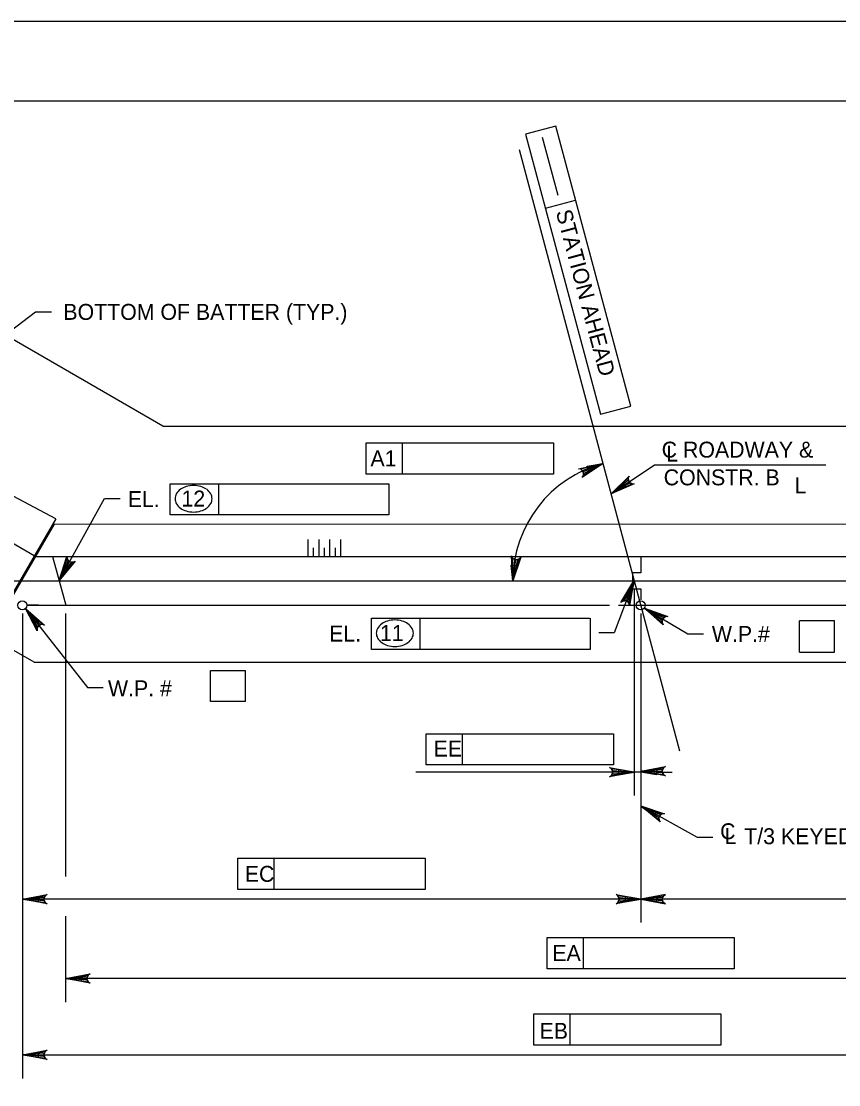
# Model space of a CAD drawing. Extents: x 638255 to 640306, y 296059 to 298435.
# Drawn here: x 638619.4 to 638773.3, y 298235.1 to 298435.5 of the extents above; entities that cross this region are included whole.
import ezdxf

# ---------------------------------------------------------------- set-up
doc = ezdxf.new("R2010")
doc.units = 0
for name, color, linetype in [('2', 7, 'Continuous'), ('Level 10', 7, 'Continuous'), ('Level 11', 7, 'Continuous'), ('Level 2', 7, 'Continuous'), ('Level 3', 7, 'Continuous'), ('PLT-BNDY', 7, 'Continuous')]:
    doc.layers.add(name, color=color, linetype=linetype)

msp = doc.modelspace()

# ---------------------------------------------------------------- linework, layer by layer
at = {"layer": '2'}
msp.add_line((638475.46, 298420.46), (639261.46, 298420.46), dxfattribs=at)
at = {"layer": 'Level 10'}
for p, q in [((638646.07, 298359.21), (638564.06, 298406.56)), ((638625.9, 298341.75), (638549.83, 298381.91)), ((638621.87, 298334.78), (638547.43, 298377.76)), ((638621.86, 298314.7), (638538.73, 298362.69)), ((638646.07, 298359.21), (638819.98, 298359.21)), ((638625.9, 298341.75), (638617.26, 298326.8)), ((638625.6, 298340.74), (638617.48, 298326.67)), ((638841.35, 298340.66), (638625.6, 298340.74)), ((638622.09, 298334.65), (638844.82, 298334.65)), ((638625.31, 298334.65), (638627.78, 298325.44)), ((638597.38, 298330.05), (638862.07, 298330.05)), ((638620.47, 298325.44), (638730.17, 298325.44)), ((638622.69, 298325.44), (638620.47, 298325.44)), ((638731.87, 298325.44), (638846.6, 298325.44)), ((638621.86, 298314.7), (638841.11, 298314.7))]:
    msp.add_line(p, q, dxfattribs=at)
at = {"layer": 'Level 11'}
msp.add_line((638743.41, 298297.98), (638713.21, 298411.26), dxfattribs=at)
at = {"layer": 'Level 2'}
for p, q in [((638673.44, 298334.65), (638673.44, 298337.81)), ((638675.49, 298334.65), (638675.49, 298337.81)), ((638677.53, 298334.65), (638677.53, 298337.81)), ((638679.58, 298334.65), (638679.58, 298337.81)), ((638674.46, 298334.65), (638674.46, 298336.27)), ((638676.51, 298334.65), (638676.51, 298336.27)), ((638678.56, 298334.65), (638678.56, 298336.27))]:
    msp.add_line(p, q, dxfattribs=at)
msp.add_lwpolyline([(638736.05, 298334.65), (638736.05, 298331.58), (638734.52, 298331.58), (638734.52, 298328.51), (638736.05, 298328.51), (638736.05, 298326.46)], dxfattribs=at)
at = {"layer": 'Level 3'}
for p, q in [((638720.05, 298415.69), (638714.35, 298414.17)), ((638734.17, 298362.98), (638720.05, 298415.69)), ((638714.35, 298414.17), (638728.48, 298361.46)), ((638720.5, 298402.61), (638717.58, 298413.53)), ((638718.09, 298400.23), (638723.78, 298401.76)), ((638593.4, 298358.91), (638622.1, 298380.72)), ((638622.1, 298380.72), (638625.09, 298380.72)), ((638728.48, 298361.46), (638734.17, 298362.98)), ((638684.37, 298356.02), (638691.2, 298356.02)), ((638684.37, 298350.13), (638684.37, 298356.02)), ((638691.2, 298350.13), (638691.2, 298356.02)), ((638691.2, 298356.02), (638719.6, 298356.02)), ((638719.6, 298356.02), (638719.6, 298350.13)), ((638730.48, 298346.46), (638738.66, 298351.92)), ((638738.66, 298351.92), (638770.9, 298351.92)), ((638719.6, 298350.13), (638684.37, 298350.13)), ((638647.48, 298348.35), (638656.63, 298348.35)), ((638647.48, 298342.46), (638647.48, 298348.35)), ((638656.63, 298342.46), (638656.63, 298348.35)), ((638656.63, 298348.35), (638688.61, 298348.35)), ((638688.61, 298348.35), (638688.61, 298342.46)), ((638626.53, 298330.12), (638635.08, 298345.57)), ((638635.08, 298345.57), (638638.02, 298345.57)), ((638688.61, 298342.46), (638647.48, 298342.46)), ((638734.74, 298330.05), (638731.07, 298320.24)), ((638734.82, 298328.51), (638734.82, 298289.59)), ((638736.73, 298324.92), (638744.93, 298320.05)), ((638619.62, 298323.9), (638619.62, 298265.67)), ((638620.23, 298324.83), (638631.89, 298309.94)), ((638627.73, 298323.9), (638627.73, 298274.34)), ((638685.38, 298317.13), (638685.38, 298323.02)), ((638685.38, 298323.02), (638694.54, 298323.02)), ((638694.54, 298317.13), (638694.54, 298323.02)), ((638694.54, 298323.02), (638726.41, 298323.02)), ((638726.51, 298323.02), (638726.51, 298317.13)), ((638736.05, 298323.9), (638736.05, 298265.67)), ((638765.94, 298316.61), (638765.94, 298322.51)), ((638772.52, 298322.51), (638765.94, 298322.51)), ((638772.52, 298316.61), (638772.52, 298322.51)), ((638731.07, 298320.24), (638728.13, 298320.24)), ((638744.93, 298320.05), (638747.88, 298320.05)), ((638726.51, 298317.13), (638685.38, 298317.13)), ((638765.94, 298316.61), (638772.52, 298316.61)), ((638655.04, 298313.18), (638661.62, 298313.18)), ((638655.04, 298307.29), (638655.04, 298313.18)), ((638661.62, 298307.29), (638661.62, 298313.18)), ((638631.89, 298309.94), (638634.83, 298309.94)), ((638661.62, 298307.29), (638655.04, 298307.29)), ((638695.66, 298301.25), (638702.49, 298301.25)), ((638695.66, 298295.36), (638695.66, 298301.25)), ((638702.49, 298295.36), (638702.49, 298301.25)), ((638702.49, 298301.25), (638730.89, 298301.25)), ((638730.89, 298301.25), (638730.89, 298295.36)), ((638730.89, 298295.36), (638695.66, 298295.36)), ((638728.92, 298294.01), (638693.68, 298294.01)), ((638731.87, 298294.01), (638728.92, 298294.01)), ((638736.05, 298294.01), (638734.82, 298294.01)), ((638739, 298294.01), (638741.94, 298294.01)), ((638736.05, 298287.69), (638746.68, 298281.74)), ((638619.62, 298284.96), (638619.62, 298236.32)), ((638746.68, 298281.74), (638749.63, 298281.74)), ((638660.22, 298277.81), (638667.05, 298277.81)), ((638660.22, 298271.92), (638660.22, 298277.81)), ((638667.05, 298271.92), (638667.05, 298277.81)), ((638667.05, 298277.81), (638695.45, 298277.81)), ((638695.45, 298277.81), (638695.45, 298271.92)), ((638695.45, 298271.92), (638660.22, 298271.92)), ((638733.1, 298270.1), (638619.62, 298270.1)), ((638847.44, 298270.1), (638739, 298270.1)), ((638627.73, 298266.87), (638627.73, 298250.71)), ((638718.43, 298262.85), (638725.26, 298262.85)), ((638718.43, 298256.95), (638718.43, 298262.85)), ((638725.26, 298256.95), (638725.26, 298262.85)), ((638725.26, 298262.85), (638753.67, 298262.85)), ((638753.67, 298262.85), (638753.67, 298256.95)), ((638753.67, 298256.95), (638718.43, 298256.95)), ((638844.37, 298255.13), (638627.73, 298255.13)), ((638715.92, 298248.46), (638722.75, 298248.46)), ((638715.92, 298242.57), (638715.92, 298248.46)), ((638722.75, 298242.57), (638722.75, 298248.46)), ((638722.75, 298248.46), (638751.15, 298248.46)), ((638751.15, 298248.46), (638751.15, 298242.57)), ((638751.15, 298242.57), (638715.92, 298242.57)), ((638619.62, 298240.74), (638847.44, 298240.74))]:
    msp.add_line(p, q, dxfattribs=at)
for points in [[(638728.96, 298352.14), (638725.01, 298349.54), (638725.24, 298349.91), (638725.29, 298350.27), (638725.22, 298350.57), (638725.05, 298350.84), (638724.76, 298351.06), (638724.33, 298351.15), (638728.96, 298352.14), (638724.76, 298351.06), (638725.05, 298350.84), (638728.96, 298352.14), (638725.22, 298350.57), (638725.29, 298350.27), (638728.96, 298352.14), (638725.24, 298349.91)], [(638730.48, 298346.46), (638733.87, 298349.77), (638733.71, 298349.36), (638733.73, 298349), (638733.85, 298348.71), (638734.07, 298348.48), (638734.4, 298348.33), (638734.84, 298348.32), (638730.48, 298346.46), (638734.4, 298348.33), (638734.07, 298348.48), (638730.48, 298346.46), (638733.85, 298348.71), (638733.73, 298349), (638730.48, 298346.46), (638733.71, 298349.36)], [(638626.53, 298330.12), (638628.02, 298334.61), (638628.06, 298334.17), (638628.24, 298333.86), (638628.49, 298333.66), (638628.79, 298333.56), (638629.15, 298333.57), (638629.54, 298333.76), (638626.53, 298330.12), (638629.15, 298333.57), (638628.79, 298333.56), (638626.53, 298330.12), (638628.49, 298333.66), (638628.24, 298333.86), (638626.53, 298330.12), (638628.06, 298334.17)], [(638711.96, 298330.03), (638711.74, 298334.76), (638711.93, 298334.37), (638712.22, 298334.14), (638712.52, 298334.04), (638712.84, 298334.05), (638713.17, 298334.2), (638713.46, 298334.52), (638711.96, 298330.03), (638713.17, 298334.2), (638712.84, 298334.05), (638711.96, 298330.03), (638712.52, 298334.04), (638712.22, 298334.14), (638711.96, 298330.03), (638711.93, 298334.37)], [(638734.74, 298330.05), (638733.93, 298325.38), (638733.82, 298325.81), (638733.59, 298326.09), (638733.32, 298326.25), (638733.01, 298326.31), (638732.65, 298326.24), (638732.29, 298325.99), (638734.74, 298330.05), (638732.65, 298326.24), (638733.01, 298326.31), (638734.74, 298330.05), (638733.32, 298326.25), (638733.59, 298326.09), (638734.74, 298330.05), (638733.82, 298325.81)], [(638736.73, 298324.92), (638741.17, 298323.3), (638740.74, 298323.26), (638740.42, 298323.09), (638740.21, 298322.85), (638740.1, 298322.55), (638740.1, 298322.19), (638740.28, 298321.79), (638736.73, 298324.92), (638740.1, 298322.19), (638740.1, 298322.55), (638736.73, 298324.92), (638740.21, 298322.85), (638740.42, 298323.09), (638736.73, 298324.92), (638740.74, 298323.26)], [(638620.23, 298324.83), (638623.78, 298321.71), (638623.37, 298321.84), (638623.01, 298321.79), (638622.73, 298321.64), (638622.51, 298321.41), (638622.38, 298321.07), (638622.41, 298320.63), (638620.23, 298324.83), (638622.38, 298321.07), (638622.51, 298321.41), (638620.23, 298324.83), (638622.73, 298321.64), (638623.01, 298321.79), (638620.23, 298324.83), (638623.37, 298321.84)], [(638734.82, 298294.01), (638730.16, 298293.14), (638730.52, 298293.38), (638730.71, 298293.7), (638730.76, 298294.01), (638730.71, 298294.32), (638730.52, 298294.63), (638730.16, 298294.88), (638734.82, 298294.01), (638730.52, 298294.63), (638730.71, 298294.32), (638734.82, 298294.01), (638730.76, 298294.01), (638730.71, 298293.7), (638734.82, 298294.01), (638730.52, 298293.38)], [(638736.05, 298294.21), (638740.7, 298295.09), (638740.34, 298294.84), (638740.16, 298294.53), (638740.11, 298294.21), (638740.16, 298293.9), (638740.34, 298293.59), (638740.7, 298293.34), (638736.05, 298294.21), (638740.34, 298293.59), (638740.16, 298293.9), (638736.05, 298294.21), (638740.11, 298294.21), (638740.16, 298294.53), (638736.05, 298294.21), (638740.34, 298294.84)], [(638736.05, 298287.69), (638740.54, 298286.18), (638740.1, 298286.14), (638739.79, 298285.96), (638739.59, 298285.71), (638739.48, 298285.41), (638739.49, 298285.05), (638739.68, 298284.66), (638736.05, 298287.69), (638739.49, 298285.05), (638739.48, 298285.41), (638736.05, 298287.69), (638739.59, 298285.71), (638739.79, 298285.96), (638736.05, 298287.69), (638740.1, 298286.14)], [(638619.62, 298270.1), (638624.27, 298270.97), (638623.92, 298270.72), (638623.73, 298270.41), (638623.68, 298270.1), (638623.73, 298269.78), (638623.92, 298269.47), (638624.27, 298269.22), (638619.62, 298270.1), (638623.92, 298269.47), (638623.73, 298269.78), (638619.62, 298270.1), (638623.68, 298270.1), (638623.73, 298270.41), (638619.62, 298270.1), (638623.92, 298270.72)], [(638736.05, 298270.1), (638731.4, 298269.22), (638731.76, 298269.47), (638731.94, 298269.78), (638732, 298270.1), (638731.94, 298270.41), (638731.76, 298270.72), (638731.4, 298270.97), (638736.05, 298270.1), (638731.76, 298270.72), (638731.94, 298270.41), (638736.05, 298270.1), (638732, 298270.1), (638731.94, 298269.78), (638736.05, 298270.1), (638731.76, 298269.47)], [(638736.05, 298270.1), (638740.7, 298269.22), (638740.34, 298269.47), (638740.16, 298269.78), (638740.11, 298270.1), (638740.16, 298270.41), (638740.34, 298270.72), (638740.7, 298270.97), (638736.05, 298270.1), (638740.34, 298270.72), (638740.16, 298270.41), (638736.05, 298270.1), (638740.11, 298270.1), (638740.16, 298269.78), (638736.05, 298270.1), (638740.34, 298269.47)], [(638627.73, 298255.13), (638632.38, 298256), (638632.02, 298255.76), (638631.83, 298255.44), (638631.78, 298255.13), (638631.83, 298254.82), (638632.02, 298254.51), (638632.38, 298254.26), (638627.73, 298255.13), (638632.02, 298254.51), (638631.83, 298254.82), (638627.73, 298255.13), (638631.78, 298255.13), (638631.83, 298255.44), (638627.73, 298255.13), (638632.02, 298255.76)], [(638619.62, 298240.74), (638624.27, 298241.62), (638623.92, 298241.37), (638623.73, 298241.06), (638623.68, 298240.74), (638623.73, 298240.43), (638623.92, 298240.12), (638624.27, 298239.87), (638619.62, 298240.74), (638623.92, 298240.12), (638623.73, 298240.43), (638619.62, 298240.74), (638623.68, 298240.74), (638623.73, 298241.06), (638619.62, 298240.74), (638623.92, 298241.37)]]:
    msp.add_lwpolyline(points, dxfattribs=at)
for points in [[(638726.27, 298350.71), (638725.95, 298351.64), (638728.9, 298352.12)], [(638732.66, 298348.5), (638733.2, 298347.69), (638730.48, 298346.46)], [(638711.66, 298333.02), (638712.64, 298332.95), (638711.96, 298330.05)], [(638627.49, 298332.86), (638628.35, 298332.39), (638626.49, 298330.05)], [(638734.17, 298327.13), (638733.26, 298327.5), (638734.82, 298330.05)], [(638739.51, 298323.84), (638739.01, 298322.99), (638736.72, 298324.92)], [(638621.65, 298322.22), (638622.43, 298322.82), (638620.22, 298324.84)], [(638731.87, 298294.5), (638731.87, 298293.51), (638734.82, 298294.01)], [(638739, 298294.5), (638739, 298293.51), (638736.05, 298294.01)], [(638738.63, 298285.69), (638739.09, 298286.55), (638736.25, 298287.5)], [(638622.57, 298270.59), (638622.57, 298269.6), (638619.62, 298270.1)], [(638733.1, 298270.59), (638733.1, 298269.6), (638736.05, 298270.1)], [(638739, 298270.59), (638739, 298269.6), (638736.05, 298270.1)], [(638630.67, 298255.62), (638630.67, 298254.64), (638627.73, 298255.13)], [(638622.57, 298241.24), (638622.57, 298240.25), (638619.62, 298240.74)]]:
    msp.add_lwpolyline(points, close=True, dxfattribs=at)
for centre in [(638619.62, 298325.44), (638736.05, 298325.44)]:
    msp.add_circle(centre, 0.849, dxfattribs=at)
for centre, radius, start, end in [((638734.82, 298330.05), 22.86, 104.8205, 180.0009), ((638650.98, 298345.05), 2.75, 125.6316, 149.9767), ((638651.51, 298344.32), 3.65, 106.5358, 125.6316), ((638651.85, 298343.16), 4.86, 90, 106.5358), ((638651.85, 298343.16), 4.86, 73.4642, 90), ((638652.19, 298344.32), 3.65, 54.3684, 73.4642), ((638652.72, 298345.05), 2.75, 30.0233, 54.3684), ((638650.18, 298345.51), 1.82, 149.9767, 180), ((638650.18, 298345.51), 1.82, 180, 210.0233), ((638653.52, 298345.51), 1.82, 0, 30.0233), ((638653.52, 298345.51), 1.82, 329.9767, 0), ((638650.98, 298345.98), 2.75, 210.0233, 234.3684), ((638651.51, 298346.71), 3.65, 234.3684, 253.4642), ((638651.85, 298347.87), 4.86, 253.4642, 270), ((638651.85, 298347.87), 4.86, 270, 286.5358), ((638652.19, 298346.71), 3.65, 286.5358, 305.6316), ((638652.72, 298345.98), 2.75, 305.6316, 329.9767), ((638688.08, 298320.18), 1.82, 149.9767, 180), ((638688.88, 298319.71), 2.75, 125.6316, 149.9767), ((638689.41, 298318.98), 3.65, 106.5358, 125.6316), ((638689.75, 298317.82), 4.86, 90, 106.5358), ((638689.75, 298317.82), 4.86, 73.4642, 90), ((638690.09, 298318.98), 3.65, 54.3684, 73.4642), ((638690.62, 298319.71), 2.75, 30.0233, 54.3684), ((638691.42, 298320.18), 1.82, 0, 30.0233), ((638688.08, 298320.18), 1.82, 180, 210.0233), ((638688.88, 298320.64), 2.75, 210.0233, 234.3684), ((638690.62, 298320.64), 2.75, 305.6316, 329.9767), ((638691.42, 298320.18), 1.82, 329.9767, 0), ((638689.41, 298321.38), 3.65, 234.3684, 253.4642), ((638689.75, 298322.54), 4.86, 253.4642, 270), ((638689.75, 298322.54), 4.86, 270, 286.5358), ((638690.09, 298321.38), 3.65, 286.5358, 305.6316)]:
    msp.add_arc(centre, radius, start, end, dxfattribs=at)
at = {"layer": 'PLT-BNDY'}
msp.add_lwpolyline([(638435.46, 298435.46), (639276.46, 298435.46), (639276.46, 297841.46), (638435.46, 297841.46)], close=True, dxfattribs=at)

# ---------------------------------------------------------------- texts
at = {"layer": 'Level 3'}
msp.add_text('STATION AHEAD', height=3.0001, rotation=285, dxfattribs=at).set_placement((638720.04, 298399.55))
for s, height, p in [('BOTTOM OF BATTER (TYP.)', 3.0001, (638627.34, 298379.21)), ('C ROADWAY &', 3.0001, (638739.99, 298353.26)), ('L', 3, (638740.85, 298352.52)), ('A1', 3, (638685.16, 298351.61)), ('CONSTR. B', 3, (638740.37, 298348.04)), ('L', 3, (638764.99, 298346.52)), ('12', 3, (638649.58, 298344.05)), ('EL.', 3, (638639.47, 298343.94)), ('EL.', 3, (638677.38, 298318.61)), ('11', 3, (638686.96, 298318.72)), ('W.P.#', 3, (638749.44, 298318.54)), ('W.P. # ', 3, (638635.74, 298308.3)), ('EE', 3, (638697.05, 298296.94)), ('C', 3, (638750.99, 298281.37)), ('L', 3, (638751.83, 298280.48)), ('T/3 KEYED CONSTR. JOINT', 3.0001, (638755.53, 298280.44)), ('EC', 3, (638661.5, 298273.35)), ('EA', 3, (638719.4, 298258.44)), ('EB', 3, (638717, 298243.78))]:
    msp.add_text(s, height=height, dxfattribs=at).set_placement(p)

doc.saveas('drawing.dxf')
